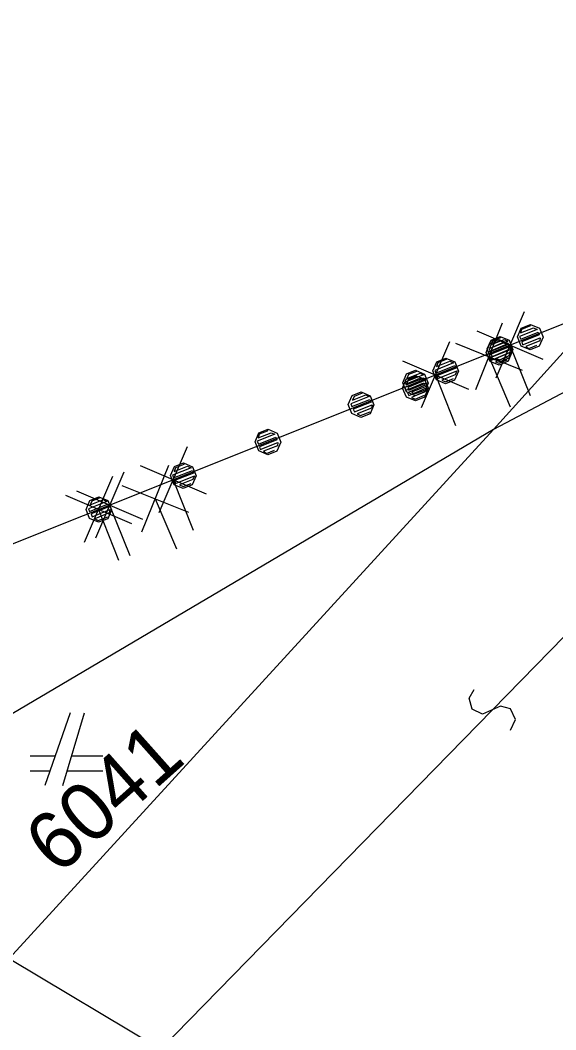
# Model space of a CAD drawing. Extents: x -266179 to -264727, y -1243225 to -1241702.
# Drawn here: x -265598.3 to -265583.54, y -1241752.17 to -1241724.34 of the extents above; entities that cross this region are included whole.
import ezdxf

# ---------------------------------------------------------------- set-up
doc = ezdxf.new("R2010")
doc.units = 0
for name, color, linetype in [('Vrstva 1', 7, 'Continuous'), ('Vrstva 19', 7, 'Continuous'), ('Vrstva 2', 7, 'Continuous'), ('Vrstva 21', 7, 'Continuous')]:
    doc.layers.add(name, color=color, linetype=linetype)

msp = doc.modelspace()

# ---------------------------------------------------------------- linework, layer by layer
at = {"layer": 'Vrstva 1'}
for p, q in [((-265563.8, -1241724.34), (-265585.26, -1241735.62)), ((-265589.45, -1241735.15), (-265582.22, -1241732.26)), ((-265582.22, -1241732.26), (-265585.26, -1241735.62)), ((-265609.77, -1241743.27), (-265589.45, -1241735.15)), ((-265585.26, -1241735.62), (-265604.11, -1241746.76)), ((-265585.26, -1241735.62), (-265598.61, -1241750.2)), ((-265596.93, -1241743.43), (-265597.63, -1241745.43)), ((-265597.13, -1241745.43), (-265596.53, -1241743.43)), ((-265597.35, -1241744.63), (-265598.03, -1241744.63)), ((-265596.03, -1241744.63), (-265596.89, -1241744.63)), ((-265598.03, -1241745.03), (-265597.49, -1241745.03)), ((-265597.01, -1241745.03), (-265596.03, -1241745.03)), ((-265598.61, -1241750.2), (-265594.43, -1241752.7))]:
    msp.add_line(p, q, dxfattribs=at)
at = {"layer": 'Vrstva 19'}
for p, q in [((-265589.45, -1241735.15), (-265582.22, -1241732.26)), ((-265609.77, -1241743.27), (-265589.45, -1241735.15))]:
    msp.add_line(p, q, dxfattribs=at)
for points in [[(-265584.242, -1241732.724), (-265583.995, -1241732.83), (-265583.895, -1241733.081), (-265584.001, -1241733.328), (-265584.252, -1241733.428), (-265584.499, -1241733.322), (-265584.599, -1241733.071), (-265584.493, -1241732.825), (-265584.242, -1241732.724), (-265584.264, -1241732.776), (-265584.487, -1241732.865), (-265584.513, -1241732.962), (-265584.16, -1241732.821), (-265584.056, -1241732.866), (-265584.539, -1241733.058), (-265584.51, -1241733.133), (-265584.027, -1241732.94), (-265583.997, -1241733.014), (-265584.48, -1241733.207), (-265584.46, -1241733.285), (-265583.977, -1241733.092), (-265583.984, -1241733.181), (-265584.365, -1241733.333), (-265584.289, -1241733.389), (-265584.066, -1241733.3)], [(-265585.11, -1241733.145), (-265584.861, -1241733.245), (-265584.755, -1241733.493), (-265584.855, -1241733.743), (-265585.103, -1241733.849), (-265585.353, -1241733.748), (-265585.458, -1241733.5), (-265585.358, -1241733.251), (-265585.11, -1241733.145), (-265585.103, -1241733.186), (-265585.324, -1241733.28), (-265585.366, -1241733.385), (-265584.998, -1241733.228), (-265584.893, -1241733.27), (-265585.409, -1241733.49), (-265585.377, -1241733.563), (-265584.862, -1241733.344), (-265584.831, -1241733.417), (-265585.346, -1241733.637), (-265585.314, -1241733.71), (-265584.799, -1241733.491), (-265584.841, -1241733.596), (-265585.209, -1241733.753), (-265585.104, -1241733.795), (-265584.884, -1241733.701)], [(-265585.074, -1241733.056), (-265584.828, -1241733.162), (-265584.727, -1241733.413), (-265584.833, -1241733.66), (-265585.084, -1241733.76), (-265585.331, -1241733.654), (-265585.431, -1241733.403), (-265585.325, -1241733.157), (-265585.074, -1241733.056), (-265585.069, -1241733.097), (-265585.292, -1241733.186), (-265585.336, -1241733.29), (-265584.965, -1241733.142), (-265584.861, -1241733.186), (-265585.381, -1241733.394), (-265585.351, -1241733.469), (-265584.831, -1241733.261), (-265584.802, -1241733.335), (-265585.322, -1241733.543), (-265585.292, -1241733.617), (-265584.772, -1241733.409), (-265584.817, -1241733.513), (-265585.188, -1241733.662), (-265585.084, -1241733.706), (-265584.861, -1241733.617)], [(-265586.573, -1241733.655), (-265586.326, -1241733.761), (-265586.226, -1241734.012), (-265586.332, -1241734.259), (-265586.583, -1241734.359), (-265586.83, -1241734.253), (-265586.93, -1241734.002), (-265586.824, -1241733.756), (-265586.573, -1241733.655), (-265586.567, -1241733.696), (-265586.79, -1241733.785), (-265586.835, -1241733.889), (-265586.463, -1241733.741), (-265586.359, -1241733.785), (-265586.88, -1241733.993), (-265586.85, -1241734.067), (-265586.33, -1241733.86), (-265586.3, -1241733.934), (-265586.82, -1241734.142), (-265586.79, -1241734.216), (-265586.27, -1241734.008), (-265586.315, -1241734.112), (-265586.687, -1241734.261), (-265586.583, -1241734.305), (-265586.36, -1241734.216)], [(-265587.405, -1241733.987), (-265587.158, -1241734.093), (-265587.058, -1241734.344), (-265587.164, -1241734.591), (-265587.415, -1241734.691), (-265587.662, -1241734.585), (-265587.762, -1241734.334), (-265587.656, -1241734.088), (-265587.405, -1241733.987), (-265587.381, -1241734.021), (-265587.604, -1241734.11), (-265587.649, -1241734.214), (-265587.277, -1241734.065), (-265587.192, -1241734.118), (-265587.693, -1241734.318), (-265587.664, -1241734.392), (-265587.172, -1241734.196), (-265587.133, -1241734.266), (-265587.625, -1241734.463), (-265587.595, -1241734.537), (-265587.103, -1241734.34), (-265587.12, -1241734.433), (-265587.519, -1241734.593), (-265587.424, -1241734.641), (-265587.164, -1241734.537)], [(-265587.419, -1241734.129), (-265587.169, -1241734.229), (-265587.064, -1241734.478), (-265587.164, -1241734.727), (-265587.412, -1241734.833), (-265587.661, -1241734.733), (-265587.767, -1241734.484), (-265587.667, -1241734.235), (-265587.419, -1241734.129), (-265587.394, -1241734.162), (-265587.615, -1241734.256), (-265587.657, -1241734.361), (-265587.289, -1241734.204), (-265587.202, -1241734.254), (-265587.699, -1241734.466), (-265587.668, -1241734.54), (-265587.18, -1241734.332), (-265587.14, -1241734.402), (-265587.627, -1241734.609), (-265587.596, -1241734.683), (-265587.108, -1241734.475), (-265587.123, -1241734.568), (-265587.518, -1241734.737), (-265587.423, -1241734.783), (-265587.165, -1241734.673)], [(-265588.904, -1241734.586), (-265588.657, -1241734.692), (-265588.557, -1241734.943), (-265588.663, -1241735.19), (-265588.914, -1241735.29), (-265589.16, -1241735.184), (-265589.261, -1241734.933), (-265589.155, -1241734.687), (-265588.904, -1241734.586), (-265588.88, -1241734.62), (-265589.103, -1241734.709), (-265589.147, -1241734.813), (-265588.776, -1241734.664), (-265588.69, -1241734.716), (-265589.192, -1241734.917), (-265589.162, -1241734.991), (-265588.67, -1241734.795), (-265588.631, -1241734.865), (-265589.123, -1241735.062), (-265589.094, -1241735.136), (-265588.601, -1241734.939), (-265588.618, -1241735.032), (-265589.017, -1241735.192), (-265588.923, -1241735.24), (-265588.663, -1241735.136)], [(-265591.472, -1241735.614), (-265591.225, -1241735.72), (-265591.125, -1241735.971), (-265591.231, -1241736.218), (-265591.482, -1241736.318), (-265591.729, -1241736.212), (-265591.829, -1241735.961), (-265591.723, -1241735.714), (-265591.472, -1241735.614), (-265591.494, -1241735.666), (-265591.717, -1241735.755), (-265591.743, -1241735.851), (-265591.391, -1241735.711), (-265591.287, -1241735.755), (-265591.769, -1241735.948), (-265591.74, -1241736.022), (-265591.257, -1241735.829), (-265591.227, -1241735.904), (-265591.71, -1241736.097), (-265591.69, -1241736.175), (-265591.207, -1241735.982), (-265591.214, -1241736.071), (-265591.595, -1241736.223), (-265591.519, -1241736.279), (-265591.296, -1241736.19)], [(-265593.803, -1241736.545), (-265593.556, -1241736.651), (-265593.456, -1241736.902), (-265593.562, -1241737.149), (-265593.813, -1241737.249), (-265594.06, -1241737.143), (-265594.16, -1241736.892), (-265594.054, -1241736.645), (-265593.803, -1241736.545), (-265593.798, -1241736.586), (-265594.02, -1241736.675), (-265594.065, -1241736.779), (-265593.694, -1241736.63), (-265593.59, -1241736.675), (-265594.11, -1241736.883), (-265594.08, -1241736.957), (-265593.56, -1241736.749), (-265593.53, -1241736.824), (-265594.05, -1241737.031), (-265594.021, -1241737.106), (-265593.501, -1241736.898), (-265593.545, -1241737.002), (-265593.917, -1241737.15), (-265593.813, -1241737.195), (-265593.59, -1241737.106)], [(-265596.134, -1241737.476), (-265595.887, -1241737.582), (-265595.787, -1241737.833), (-265595.893, -1241738.08), (-265596.144, -1241738.18), (-265596.391, -1241738.074), (-265596.491, -1241737.823), (-265596.385, -1241737.576), (-265596.134, -1241737.476), (-265596.11, -1241737.509), (-265596.333, -1241737.598), (-265596.377, -1241737.702), (-265596.006, -1241737.554), (-265595.921, -1241737.606), (-265596.422, -1241737.806), (-265596.392, -1241737.881), (-265595.9, -1241737.684), (-265595.861, -1241737.755), (-265596.353, -1241737.951), (-265596.324, -1241738.026), (-265595.832, -1241737.829), (-265595.848, -1241737.922), (-265596.248, -1241738.081), (-265596.153, -1241738.13), (-265595.893, -1241738.026)]]:
    msp.add_lwpolyline(points, dxfattribs=at)
at = {"layer": 'Vrstva 2'}
msp.add_line((-265576.16, -1241734), (-265594.43, -1241752.7), dxfattribs=at)
msp.add_lwpolyline([(-265584.793, -1241743.91), (-265584.655, -1241743.611), (-265584.793, -1241743.323), (-265585.07, -1241743.248), (-265585.562, -1241743.466), (-265585.847, -1241743.328), (-265585.928, -1241743.025), (-265585.797, -1241742.79)], dxfattribs=at)
at = {"layer": 'Vrstva 21'}
for p, q in [((-265589.45, -1241735.15), (-265582.22, -1241732.26)), ((-265584.417, -1241732.383), (-265585.198, -1241734.203)), ((-265585.019, -1241732.694), (-265585.758, -1241734.531)), ((-265585.717, -1241732.902), (-265583.898, -1241733.683)), ((-265586.472, -1241733.207), (-265587.253, -1241735.027)), ((-265586.307, -1241733.243), (-265584.47, -1241733.982)), ((-265584.808, -1241733.293), (-265584.251, -1241734.686)), ((-265587.772, -1241733.727), (-265585.953, -1241734.508)), ((-265585.389, -1241733.613), (-265584.8, -1241734.993)), ((-265586.862, -1241734.117), (-265586.306, -1241735.51)), ((-265609.77, -1241743.27), (-265589.45, -1241735.15)), ((-265593.702, -1241736.096), (-265594.483, -1241737.916)), ((-265595.45, -1241736.795), (-265596.231, -1241738.614)), ((-265595.002, -1241736.616), (-265593.183, -1241737.397)), ((-265594.218, -1241736.616), (-265594.957, -1241738.453)), ((-265595.759, -1241736.917), (-265596.539, -1241738.736)), ((-265595.506, -1241737.165), (-265593.669, -1241737.904)), ((-265594.093, -1241737.006), (-265593.536, -1241738.399)), ((-265597.059, -1241737.436), (-265595.239, -1241738.217)), ((-265596.75, -1241737.314), (-265594.931, -1241738.095)), ((-265595.841, -1241737.705), (-265595.284, -1241739.098)), ((-265594.588, -1241737.535), (-265593.999, -1241738.914)), ((-265596.149, -1241737.826), (-265595.593, -1241739.219))]:
    msp.add_line(p, q, dxfattribs=at)

# ---------------------------------------------------------------- texts
at = {"layer": 'Vrstva 1'}
msp.add_text('6041', height=1.6, rotation=41.7113, dxfattribs=at).set_placement((-265597.256, -1241747.939))

doc.saveas('drawing.dxf')
